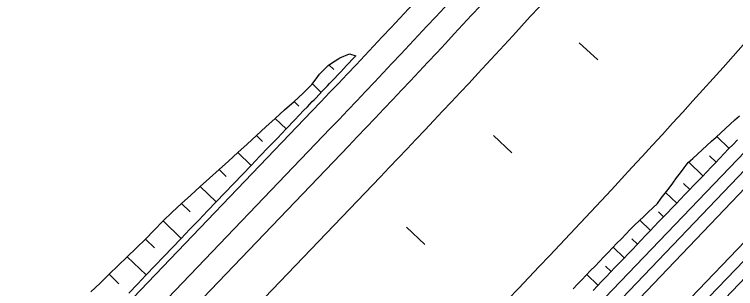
# Model space of a CAD drawing. Extents: x 6503541 to 6503743, y 5888004 to 5888145.
# Drawn here: x 6503697.598 to 6503698.967, y 5888106.288 to 5888106.808 of the extents above; entities that cross this region are included whole.
import ezdxf

# ---------------------------------------------------------------- set-up
doc = ezdxf.new("R2010")
doc.units = 0
doc.layers.add('12', color=7, linetype='Continuous')

msp = doc.modelspace()

# ---------------------------------------------------------------- linework, layer by layer
at = {"layer": '12'}
for p, q in [((6503695.783, 5888104.1441), (6503698.1629, 5888106.6248)), ((6503695.0784, 5888103.3403), (6503698.1975, 5888106.5915)), ((6503696.5079, 5888103.9655), (6503699.0041, 5888106.5674)), ((6503698.9553, 5888106.554), (6503698.9317, 5888106.5767)), ((6503695.113, 5888103.3071), (6503698.2321, 5888106.5583)), ((6503695.2301, 5888102.5989), (6503699.0215, 5888106.5508)), ((6503698.9177, 5888106.5402), (6503698.9304, 5888106.528)), ((6503695.2474, 5888102.5823), (6503699.0388, 5888106.5342)), ((6503698.9055, 5888106.502), (6503698.8784, 5888106.528)), ((6503695.1737, 5888103.2489), (6503698.2928, 5888106.5002)), ((6503695.2977, 5888102.5341), (6503699.089, 5888106.486)), ((6503698.8685, 5888106.4876), (6503698.8805, 5888106.4761)), ((6503695.315, 5888102.5175), (6503699.1063, 5888106.4694)), ((6503698.8556, 5888106.4501), (6503698.8346, 5888106.4702)), ((6503698.6205, 5888105.9283), (6503699.1236, 5888106.4528)), ((6503698.8211, 5888106.4333), (6503698.8307, 5888106.4241)), ((6503698.8058, 5888106.3981), (6503698.7854, 5888106.4177)), ((6503698.7704, 5888106.3822), (6503698.7809, 5888106.3721)), ((6503698.7559, 5888106.3462), (6503698.7349, 5888106.3664)), ((6503698.7204, 5888106.3303), (6503698.731, 5888106.3202)), ((6503698.7061, 5888106.2942), (6503698.6849, 5888106.3146))]:
    msp.add_line(p, q, dxfattribs=at)
for points in [[(6503698.706, 5888106.7222), (6503698.6705, 5888106.7545)], [(6503697.743, 5888106.2817), (6503697.7603, 5888106.2984), (6503697.7775, 5888106.315), (6503697.7948, 5888106.3317), (6503697.8121, 5888106.3484), (6503697.8294, 5888106.365), (6503697.8465, 5888106.3819), (6503697.8633, 5888106.399), (6503697.8801, 5888106.4162), (6503697.8973, 5888106.4329), (6503697.9151, 5888106.4492), (6503697.9329, 5888106.4653), (6503697.9507, 5888106.4815), (6503697.9685, 5888106.4977), (6503697.9863, 5888106.5138), (6503698.0041, 5888106.53), (6503698.022, 5888106.5462), (6503698.0398, 5888106.5623), (6503698.0576, 5888106.5785), (6503698.0754, 5888106.5947), (6503698.0932, 5888106.6108), (6503698.111, 5888106.627), (6503698.1289, 5888106.6432), (6503698.1365, 5888106.6501), (6503698.1465, 5888106.6592), (6503698.15, 5888106.6624), (6503698.1629, 5888106.6754), (6503698.1632, 5888106.6758), (6503698.1738, 5888106.6902), (6503698.1773, 5888106.6948), (6503698.1859, 5888106.7039), (6503698.1939, 5888106.7115), (6503698.2001, 5888106.7157), (6503698.214, 5888106.7249), (6503698.2157, 5888106.7261), (6503698.2343, 5888106.7337)], [(6503697.8148, 5888106.2793), (6503697.8314, 5888106.2966), (6503697.848, 5888106.3139), (6503697.8646, 5888106.3312), (6503697.8813, 5888106.3486), (6503697.8979, 5888106.3659), (6503697.9145, 5888106.3832), (6503697.9311, 5888106.4005), (6503697.9477, 5888106.4178), (6503697.9643, 5888106.4352), (6503697.9809, 5888106.4525), (6503697.9976, 5888106.4698), (6503698.0142, 5888106.4871), (6503698.0308, 5888106.5044), (6503698.0474, 5888106.5218), (6503698.064, 5888106.5391), (6503698.0806, 5888106.5564), (6503698.0972, 5888106.5737), (6503698.1139, 5888106.591), (6503698.1305, 5888106.6083), (6503698.1471, 5888106.6257), (6503698.1542, 5888106.6331), (6503698.1635, 5888106.6428), (6503698.1669, 5888106.6463), (6503698.1795, 5888106.6595), (6503698.1798, 5888106.6599), (6503698.1921, 5888106.6728), (6503698.1961, 5888106.6769), (6503698.2048, 5888106.686), (6503698.2124, 5888106.694), (6503698.2174, 5888106.6993), (6503698.2286, 5888106.7111), (6503698.23, 5888106.7126), (6503698.2426, 5888106.7258), (6503698.2448, 5888106.7282), (6503698.2464, 5888106.7299)], [(6503698.2343, 5888106.7337), (6503698.2464, 5888106.7299)], [(6503698.1952, 5888106.7124), (6503698.2043, 5888106.7037)], [(6503698.1636, 5888106.6763), (6503698.1803, 5888106.6603)], [(6503698.1288, 5888106.6432), (6503698.138, 5888106.6344)], [(6503698.0932, 5888106.6108), (6503698.1139, 5888106.591)], [(6503698.6588, 5888106.2876), (6503698.6671, 5888106.2962), (6503698.6755, 5888106.3048), (6503698.6838, 5888106.3135), (6503698.6921, 5888106.3221), (6503698.7005, 5888106.3307), (6503698.7088, 5888106.3394), (6503698.7171, 5888106.348), (6503698.7255, 5888106.3566), (6503698.7338, 5888106.3653), (6503698.7421, 5888106.3739), (6503698.7505, 5888106.3826), (6503698.7588, 5888106.3912), (6503698.7671, 5888106.3998), (6503698.7755, 5888106.4084), (6503698.7843, 5888106.4166), (6503698.793, 5888106.4249), (6503698.8017, 5888106.4331), (6503698.8105, 5888106.4414), (6503698.8191, 5888106.4497), (6503698.8264, 5888106.4594), (6503698.8337, 5888106.469), (6503698.841, 5888106.4787), (6503698.8482, 5888106.4883), (6503698.8555, 5888106.498), (6503698.8628, 5888106.5076), (6503698.87, 5888106.5173), (6503698.8773, 5888106.527), (6503698.8862, 5888106.5351), (6503698.895, 5888106.5432), (6503698.9039, 5888106.5513), (6503698.9128, 5888106.5594), (6503698.9217, 5888106.5675), (6503698.9305, 5888106.5756), (6503698.9394, 5888106.5838), (6503698.9483, 5888106.5919), (6503698.9572, 5888106.6), (6503698.966, 5888106.608), (6503698.9746, 5888106.6159)], [(6503698.0576, 5888106.5785), (6503698.0691, 5888106.5674)], [(6503698.5428, 5888106.5458), (6503698.5077, 5888106.5786)], [(6503698.6967, 5888106.2845), (6503698.705, 5888106.2931), (6503698.7133, 5888106.3018), (6503698.7217, 5888106.3104), (6503698.73, 5888106.3191), (6503698.7383, 5888106.3277), (6503698.7466, 5888106.3364), (6503698.7549, 5888106.3451), (6503698.7632, 5888106.3537), (6503698.7715, 5888106.3624), (6503698.7798, 5888106.371), (6503698.7881, 5888106.3797), (6503698.7964, 5888106.3884), (6503698.8047, 5888106.397), (6503698.813, 5888106.4057), (6503698.8213, 5888106.4143), (6503698.8296, 5888106.423), (6503698.838, 5888106.4317), (6503698.8463, 5888106.4403), (6503698.8546, 5888106.449), (6503698.8629, 5888106.4576), (6503698.8712, 5888106.4663), (6503698.8795, 5888106.475), (6503698.8878, 5888106.4836), (6503698.8961, 5888106.4923), (6503698.9044, 5888106.5009), (6503698.9127, 5888106.5096), (6503698.921, 5888106.5183), (6503698.9293, 5888106.5269), (6503698.9376, 5888106.5356), (6503698.946, 5888106.5442), (6503698.9543, 5888106.5529), (6503698.9626, 5888106.5616), (6503698.9709, 5888106.5702)], [(6503698.022, 5888106.5462), (6503698.0474, 5888106.5218)], [(6503697.9863, 5888106.5138), (6503698.0002, 5888106.5005)], [(6503697.9507, 5888106.4815), (6503697.9809, 5888106.4525)], [(6503697.9151, 5888106.4492), (6503697.9314, 5888106.4335)], [(6503697.8801, 5888106.4162), (6503697.9145, 5888106.3832)], [(6503698.3773, 5888106.3716), (6503698.3426, 5888106.4048)], [(6503697.8465, 5888106.3819), (6503697.8639, 5888106.3652)], [(6503697.8121, 5888106.3484), (6503697.848, 5888106.3139)], [(6503697.7775, 5888106.315), (6503697.7962, 5888106.2972)]]:
    msp.add_lwpolyline(points, dxfattribs=at)
for radius, end in [(17.694, 321.21443), (17.742, 321.21443), (17.79, 321.21443), (17.874, 321.21443), (18.21, 321.94657)]:
    msp.add_arc((6503685.3946, 5888118.8742), radius, 316.18813, end, dxfattribs=at)

doc.saveas('drawing.dxf')
